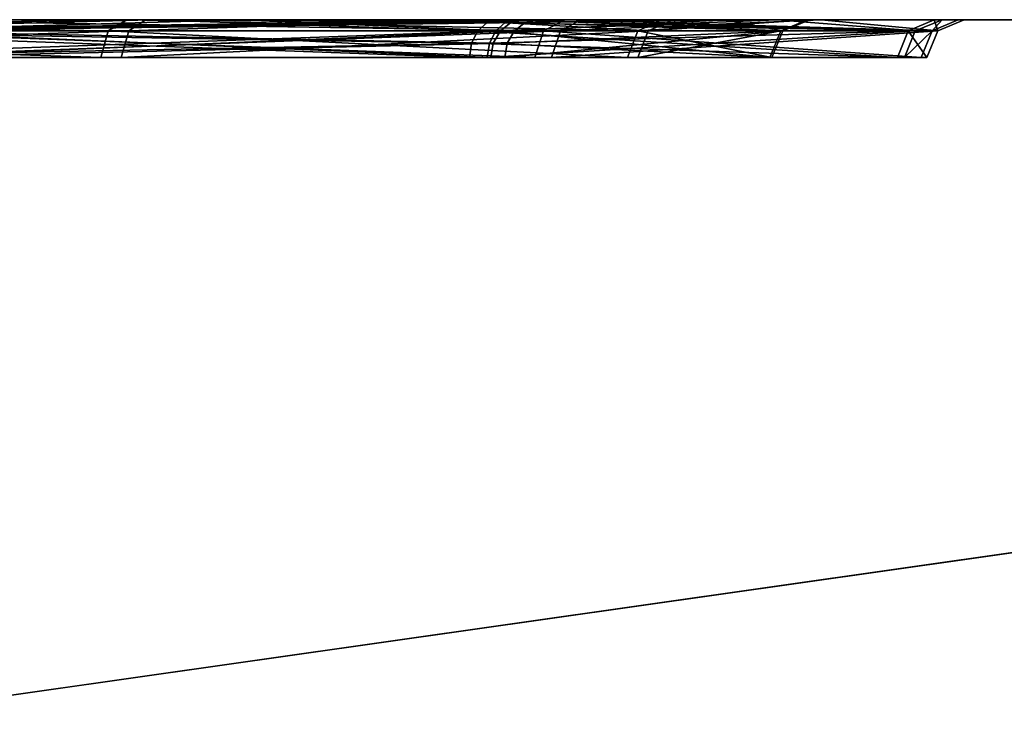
# Model space of a CAD drawing. Header units: millimetres. Extents: x -150 to 150, y -85 to 1149.
# Tile 429 of 656: x -61.45 to -60.67, y 1008.85 to 1009.4. Entities that reach past the tile are written whole.
import ezdxf

# ---------------------------------------------------------------- set-up
doc = ezdxf.new("R2010")
doc.units = ezdxf.units.MM
doc.header["$LTSCALE"] = 21.359881
for name, color, linetype in [('3191', 7, 'CONTINUOUS'), ('3192', 7, 'CONTINUOUS'), ('3193', 7, 'CONTINUOUS'), ('3194', 7, 'CONTINUOUS'), ('3232', 7, 'CONTINUOUS'), ('3233', 7, 'CONTINUOUS'), ('3234', 7, 'CONTINUOUS'), ('3235', 7, 'CONTINUOUS'), ('6143', 7, 'CONTINUOUS'), ('6144', 7, 'CONTINUOUS'), ('6145', 7, 'CONTINUOUS'), ('6146', 7, 'CONTINUOUS'), ('6184', 7, 'CONTINUOUS'), ('6185', 7, 'CONTINUOUS'), ('6186', 7, 'CONTINUOUS'), ('6187', 7, 'CONTINUOUS'), ('9023', 7, 'CONTINUOUS'), ('9025', 7, 'CONTINUOUS')]:
    doc.layers.add(name, color=color, linetype=linetype)

msp = doc.modelspace()

# ---------------------------------------------------------------- linework, layer by layer
at = {"layer": '3191', "linetype": 'CONTINUOUS'}
for points in [[(-61.05794, 1009.39121, 190.92705), (-61.06359, 1009.38148, 190.93026), (-61.56143, 1009.37, 190.38977), (-61.05794, 1009.39121, 190.92705)], [(-61.55644, 1009.39121, 190.38254), (-61.05794, 1009.39121, 190.92705), (-61.56143, 1009.37, 190.38977), (-61.55644, 1009.39121, 190.38254)], [(-61.06359, 1009.38148, 190.93026), (-61.06558, 1009.37, 190.93139), (-61.56143, 1009.37, 190.38977), (-61.06359, 1009.38148, 190.93026)]]:
    msp.add_3dface(points, dxfattribs=at)
at = {"layer": '3192', "linetype": 'CONTINUOUS'}
for points in [[(-61.0395, 1009.4, 190.91656), (-61.55644, 1009.39121, 190.38254), (-61.54438, 1009.4, 190.36509), (-61.0395, 1009.4, 190.91656)], [(-61.55644, 1009.39121, 190.38254), (-61.0395, 1009.4, 190.91656), (-61.04948, 1009.39772, 190.92224), (-61.55644, 1009.39121, 190.38254)], [(-61.05794, 1009.39121, 190.92705), (-61.55644, 1009.39121, 190.38254), (-61.04948, 1009.39772, 190.92224), (-61.05794, 1009.39121, 190.92705)]]:
    msp.add_3dface(points, dxfattribs=at)
at = {"layer": '3193', "linetype": 'CONTINUOUS'}
for points in [[(-61.38582, 1009.37, 192.96383), (-62.02167, 1009.39121, 193.33515), (-62.0242, 1009.37, 193.32673), (-61.38582, 1009.37, 192.96383)], [(-61.37989, 1009.39121, 192.97031), (-62.02167, 1009.39121, 193.33515), (-61.38582, 1009.37, 192.96383), (-61.37989, 1009.39121, 192.97031)], [(-60.96812, 1009.37, 192.35989), (-61.37989, 1009.39121, 192.97031), (-61.38582, 1009.37, 192.96383), (-60.96812, 1009.37, 192.35989)], [(-60.95996, 1009.39121, 192.36315), (-61.37989, 1009.39121, 192.97031), (-60.96812, 1009.37, 192.35989), (-60.95996, 1009.39121, 192.36315)], [(-61.06558, 1009.37, 190.93139), (-61.06359, 1009.38148, 190.93026), (-60.84506, 1009.39121, 191.63392), (-61.06558, 1009.37, 190.93139)], [(-61.06558, 1009.37, 190.93139), (-60.84506, 1009.39121, 191.63392), (-60.85383, 1009.37, 191.63452), (-61.06558, 1009.37, 190.93139)], [(-61.06359, 1009.38148, 190.93026), (-61.05794, 1009.39121, 190.92705), (-60.84506, 1009.39121, 191.63392), (-61.06359, 1009.38148, 190.93026)], [(-60.85383, 1009.37, 191.63452), (-60.95996, 1009.39121, 192.36315), (-60.96812, 1009.37, 192.35989), (-60.85383, 1009.37, 191.63452)], [(-60.84506, 1009.39121, 191.63392), (-60.95996, 1009.39121, 192.36315), (-60.85383, 1009.37, 191.63452), (-60.84506, 1009.39121, 191.63392)]]:
    msp.add_3dface(points, dxfattribs=at)
at = {"layer": '3194', "linetype": 'CONTINUOUS'}
for points in [[(-62.02167, 1009.39121, 193.33515), (-61.37989, 1009.39121, 192.97031), (-62.01414, 1009.4, 193.35503), (-62.02167, 1009.39121, 193.33515)], [(-62.01414, 1009.4, 193.35503), (-61.37989, 1009.39121, 192.97031), (-61.36517, 1009.4, 192.9856), (-62.01414, 1009.4, 193.35503)], [(-61.37989, 1009.39121, 192.97031), (-60.95996, 1009.39121, 192.36315), (-61.36517, 1009.4, 192.9856), (-61.37989, 1009.39121, 192.97031)], [(-61.36517, 1009.4, 192.9856), (-60.95996, 1009.39121, 192.36315), (-60.94066, 1009.4, 192.372), (-61.36517, 1009.4, 192.9856)], [(-61.05794, 1009.39121, 190.92705), (-61.04948, 1009.39772, 190.92224), (-60.89085, 1009.4, 191.26407), (-61.05794, 1009.39121, 190.92705)], [(-60.84506, 1009.39121, 191.63392), (-61.05794, 1009.39121, 190.92705), (-60.89085, 1009.4, 191.26407), (-60.84506, 1009.39121, 191.63392)], [(-61.04948, 1009.39772, 190.92224), (-61.0395, 1009.4, 190.91656), (-60.89085, 1009.4, 191.26407), (-61.04948, 1009.39772, 190.92224)], [(-60.95996, 1009.39121, 192.36315), (-60.84506, 1009.39121, 191.63392), (-60.82368, 1009.4, 191.63563), (-60.95996, 1009.39121, 192.36315)], [(-60.94066, 1009.4, 192.372), (-60.95996, 1009.39121, 192.36315), (-60.82368, 1009.4, 191.63563), (-60.94066, 1009.4, 192.372)], [(-60.82368, 1009.4, 191.63563), (-60.84506, 1009.39121, 191.63392), (-60.89085, 1009.4, 191.26407), (-60.82368, 1009.4, 191.63563)]]:
    msp.add_3dface(points, dxfattribs=at)
at = {"layer": '3232', "linetype": 'CONTINUOUS'}
for points in [[(-61.0766, 1009.37, 409.0877), (-61.57475, 1009.39121, 409.62994), (-61.57965, 1009.37, 409.62265), (-61.0766, 1009.37, 409.0877)], [(-61.06902, 1009.39121, 409.09215), (-61.57475, 1009.39121, 409.62994), (-61.07463, 1009.38148, 409.08886), (-61.06902, 1009.39121, 409.09215)], [(-61.07463, 1009.38148, 409.08886), (-61.57475, 1009.39121, 409.62994), (-61.0766, 1009.37, 409.0877), (-61.07463, 1009.38148, 409.08886)]]:
    msp.add_3dface(points, dxfattribs=at)
at = {"layer": '3233', "linetype": 'CONTINUOUS'}
for points in [[(-61.57475, 1009.39121, 409.62994), (-61.06902, 1009.39121, 409.09215), (-61.27735, 1009.4, 409.40536), (-61.57475, 1009.39121, 409.62994)], [(-61.56554, 1009.4, 409.64931), (-61.57475, 1009.39121, 409.62994), (-61.27735, 1009.4, 409.40536), (-61.56554, 1009.4, 409.64931)], [(-61.27735, 1009.4, 409.40536), (-61.06902, 1009.39121, 409.09215), (-61.06063, 1009.39772, 409.09707), (-61.27735, 1009.4, 409.40536)], [(-61.05072, 1009.4, 409.10288), (-61.27735, 1009.4, 409.40536), (-61.06063, 1009.39772, 409.09707), (-61.05072, 1009.4, 409.10288)]]:
    msp.add_3dface(points, dxfattribs=at)
at = {"layer": '3234', "linetype": 'CONTINUOUS'}
for points in [[(-62.00048, 1009.39121, 406.67139), (-61.36364, 1009.39121, 407.04476), (-62.00313, 1009.37, 406.67977), (-62.00048, 1009.39121, 406.67139)], [(-62.00313, 1009.37, 406.67977), (-61.36364, 1009.39121, 407.04476), (-61.36966, 1009.37, 407.05117), (-62.00313, 1009.37, 406.67977)], [(-61.36364, 1009.39121, 407.04476), (-60.95186, 1009.39121, 407.65748), (-61.36966, 1009.37, 407.05117), (-61.36364, 1009.39121, 407.04476)], [(-61.36966, 1009.37, 407.05117), (-60.95186, 1009.39121, 407.65748), (-60.96006, 1009.37, 407.66064), (-61.36966, 1009.37, 407.05117)], [(-61.06902, 1009.39121, 409.09215), (-61.07463, 1009.38148, 409.08886), (-60.85547, 1009.37, 408.38747), (-61.06902, 1009.39121, 409.09215)], [(-60.84672, 1009.39121, 408.38819), (-61.06902, 1009.39121, 409.09215), (-60.85547, 1009.37, 408.38747), (-60.84672, 1009.39121, 408.38819)], [(-60.95186, 1009.39121, 407.65748), (-60.84672, 1009.39121, 408.38819), (-60.96006, 1009.37, 407.66064), (-60.95186, 1009.39121, 407.65748)], [(-60.96006, 1009.37, 407.66064), (-60.84672, 1009.39121, 408.38819), (-60.85547, 1009.37, 408.38747), (-60.96006, 1009.37, 407.66064)], [(-61.07463, 1009.38148, 409.08886), (-61.0766, 1009.37, 409.0877), (-60.85547, 1009.37, 408.38747), (-61.07463, 1009.38148, 409.08886)]]:
    msp.add_3dface(points, dxfattribs=at)
at = {"layer": '3235', "linetype": 'CONTINUOUS'}
for points in [[(-61.36364, 1009.39121, 407.04476), (-62.00048, 1009.39121, 406.67139), (-61.35018, 1009.4, 407.0283), (-61.36364, 1009.39121, 407.04476)], [(-61.35018, 1009.4, 407.0283), (-62.00048, 1009.39121, 406.67139), (-61.9946, 1009.4, 406.651), (-61.35018, 1009.4, 407.0283)], [(-60.95186, 1009.39121, 407.65748), (-61.36364, 1009.39121, 407.04476), (-61.10604, 1009.4, 407.31548), (-60.95186, 1009.39121, 407.65748)], [(-61.10604, 1009.4, 407.31548), (-61.36364, 1009.39121, 407.04476), (-61.35018, 1009.4, 407.0283), (-61.10604, 1009.4, 407.31548)], [(-60.9318, 1009.4, 407.65054), (-60.95186, 1009.39121, 407.65748), (-61.10604, 1009.4, 407.31548), (-60.9318, 1009.4, 407.65054)], [(-61.06063, 1009.39772, 409.09707), (-61.06902, 1009.39121, 409.09215), (-60.84672, 1009.39121, 408.38819), (-61.06063, 1009.39772, 409.09707)], [(-61.05072, 1009.4, 409.10288), (-61.06063, 1009.39772, 409.09707), (-60.84672, 1009.39121, 408.38819), (-61.05072, 1009.4, 409.10288)], [(-61.05072, 1009.4, 409.10288), (-60.84672, 1009.39121, 408.38819), (-60.82557, 1009.4, 408.3899), (-61.05072, 1009.4, 409.10288)], [(-60.84672, 1009.39121, 408.38819), (-60.95186, 1009.39121, 407.65748), (-60.82557, 1009.4, 408.3899), (-60.84672, 1009.39121, 408.38819)], [(-60.82557, 1009.4, 408.3899), (-60.95186, 1009.39121, 407.65748), (-60.9318, 1009.4, 407.65054), (-60.82557, 1009.4, 408.3899)]]:
    msp.add_3dface(points, dxfattribs=at)
at = {"layer": '6143', "linetype": 'CONTINUOUS'}
for points in [[(-61.0726, 1009.39121, 224.63596), (-61.07761, 1009.38148, 224.6401), (-61.66174, 1009.37, 224.19427), (-61.0726, 1009.39121, 224.63596)], [(-61.65807, 1009.39121, 224.18629), (-61.0726, 1009.39121, 224.63596), (-61.66174, 1009.37, 224.19427), (-61.65807, 1009.39121, 224.18629)], [(-61.07761, 1009.38148, 224.6401), (-61.07937, 1009.37, 224.64156), (-61.66174, 1009.37, 224.19427), (-61.07761, 1009.38148, 224.6401)]]:
    msp.add_3dface(points, dxfattribs=at)
at = {"layer": '6144', "linetype": 'CONTINUOUS'}
for points in [[(-61.05626, 1009.4, 224.62243), (-61.65807, 1009.39121, 224.18629), (-61.64923, 1009.4, 224.167), (-61.05626, 1009.4, 224.62243)], [(-61.65807, 1009.39121, 224.18629), (-61.05626, 1009.4, 224.62243), (-61.0651, 1009.39772, 224.62975), (-61.65807, 1009.39121, 224.18629)], [(-61.0726, 1009.39121, 224.63596), (-61.65807, 1009.39121, 224.18629), (-61.0651, 1009.39772, 224.62975), (-61.0726, 1009.39121, 224.63596)]]:
    msp.add_3dface(points, dxfattribs=at)
at = {"layer": '6145', "linetype": 'CONTINUOUS'}
for points in [[(-61.04182, 1009.37, 226.69873), (-61.60352, 1009.39121, 227.17482), (-61.60748, 1009.37, 227.16697), (-61.04182, 1009.37, 226.69873)], [(-61.03485, 1009.39121, 226.70408), (-61.60352, 1009.39121, 227.17482), (-61.04182, 1009.37, 226.69873), (-61.03485, 1009.39121, 226.70408)], [(-61.07937, 1009.37, 224.64156), (-61.07761, 1009.38148, 224.6401), (-60.74021, 1009.39121, 225.29512), (-61.07937, 1009.37, 224.64156)], [(-61.07937, 1009.37, 224.64156), (-60.74021, 1009.39121, 225.29512), (-60.74874, 1009.37, 225.29723), (-61.07937, 1009.37, 224.64156)], [(-61.07761, 1009.38148, 224.6401), (-61.0726, 1009.39121, 224.63596), (-60.74021, 1009.39121, 225.29512), (-61.07761, 1009.38148, 224.6401)], [(-60.73533, 1009.37, 226.03143), (-61.03485, 1009.39121, 226.70408), (-61.04182, 1009.37, 226.69873), (-60.73533, 1009.37, 226.03143)], [(-60.72673, 1009.39121, 226.03323), (-61.03485, 1009.39121, 226.70408), (-60.73533, 1009.37, 226.03143), (-60.72673, 1009.39121, 226.03323)], [(-60.74021, 1009.39121, 225.29512), (-60.72673, 1009.39121, 226.03323), (-60.74874, 1009.37, 225.29723), (-60.74021, 1009.39121, 225.29512)], [(-60.74874, 1009.37, 225.29723), (-60.72673, 1009.39121, 226.03323), (-60.73533, 1009.37, 226.03143), (-60.74874, 1009.37, 225.29723)]]:
    msp.add_3dface(points, dxfattribs=at)
at = {"layer": '6146', "linetype": 'CONTINUOUS'}
for points in [[(-61.60352, 1009.39121, 227.17482), (-61.03485, 1009.39121, 226.70408), (-61.59265, 1009.4, 227.1931), (-61.60352, 1009.39121, 227.17482)], [(-61.59265, 1009.4, 227.1931), (-61.03485, 1009.39121, 226.70408), (-61.0177, 1009.4, 226.71659), (-61.59265, 1009.4, 227.1931)], [(-61.0726, 1009.39121, 224.63596), (-61.0651, 1009.39772, 224.62975), (-60.84953, 1009.4, 224.93884), (-61.0726, 1009.39121, 224.63596)], [(-60.74021, 1009.39121, 225.29512), (-61.0726, 1009.39121, 224.63596), (-60.84953, 1009.4, 224.93884), (-60.74021, 1009.39121, 225.29512)], [(-61.0651, 1009.39772, 224.62975), (-61.05626, 1009.4, 224.62243), (-60.84953, 1009.4, 224.93884), (-61.0651, 1009.39772, 224.62975)], [(-61.03485, 1009.39121, 226.70408), (-60.72673, 1009.39121, 226.03323), (-61.0177, 1009.4, 226.71659), (-61.03485, 1009.39121, 226.70408)], [(-61.0177, 1009.4, 226.71659), (-60.72673, 1009.39121, 226.03323), (-60.70618, 1009.4, 226.03859), (-61.0177, 1009.4, 226.71659)], [(-60.71886, 1009.4, 225.29309), (-60.74021, 1009.39121, 225.29512), (-60.84953, 1009.4, 224.93884), (-60.71886, 1009.4, 225.29309)], [(-60.72673, 1009.39121, 226.03323), (-60.74021, 1009.39121, 225.29512), (-60.71886, 1009.4, 225.29309), (-60.72673, 1009.39121, 226.03323)], [(-60.70618, 1009.4, 226.03859), (-60.72673, 1009.39121, 226.03323), (-60.71886, 1009.4, 225.29309), (-60.70618, 1009.4, 226.03859)]]:
    msp.add_3dface(points, dxfattribs=at)
at = {"layer": '6184', "linetype": 'CONTINUOUS'}
for points in [[(-61.09354, 1009.37, 375.37533), (-61.67828, 1009.39121, 375.82283), (-61.68184, 1009.37, 375.8148), (-61.09354, 1009.37, 375.37533)], [(-61.08685, 1009.39121, 375.38103), (-61.67828, 1009.39121, 375.82283), (-61.0918, 1009.38148, 375.37681), (-61.08685, 1009.39121, 375.38103)], [(-61.0918, 1009.38148, 375.37681), (-61.67828, 1009.39121, 375.82283), (-61.09354, 1009.37, 375.37533), (-61.0918, 1009.38148, 375.37681)]]:
    msp.add_3dface(points, dxfattribs=at)
at = {"layer": '6185', "linetype": 'CONTINUOUS'}
for points in [[(-61.67828, 1009.39121, 375.82283), (-61.08685, 1009.39121, 375.38103), (-61.3464, 1009.4, 375.6533), (-61.67828, 1009.39121, 375.82283)], [(-61.67258, 1009.4, 375.8435), (-61.67828, 1009.39121, 375.82283), (-61.3464, 1009.4, 375.6533), (-61.67258, 1009.4, 375.8435)], [(-61.3464, 1009.4, 375.6533), (-61.08685, 1009.39121, 375.38103), (-61.07943, 1009.39772, 375.38733), (-61.3464, 1009.4, 375.6533)], [(-61.07069, 1009.4, 375.39477), (-61.3464, 1009.4, 375.6533), (-61.07943, 1009.39772, 375.38733), (-61.07069, 1009.4, 375.39477)]]:
    msp.add_3dface(points, dxfattribs=at)
at = {"layer": '6186', "linetype": 'CONTINUOUS'}
for points in [[(-61.5838, 1009.39121, 372.83529), (-61.02146, 1009.39121, 373.31359), (-61.58786, 1009.37, 372.84308), (-61.5838, 1009.39121, 372.83529)], [(-61.58786, 1009.37, 372.84308), (-61.02146, 1009.39121, 373.31359), (-61.0285, 1009.37, 373.31884), (-61.58786, 1009.37, 372.84308)], [(-61.08685, 1009.39121, 375.38103), (-61.0918, 1009.38148, 375.37681), (-60.75418, 1009.37, 374.72414), (-61.08685, 1009.39121, 375.38103)], [(-60.74568, 1009.39121, 374.72636), (-61.08685, 1009.39121, 375.38103), (-60.75418, 1009.37, 374.72414), (-60.74568, 1009.39121, 374.72636)], [(-61.02146, 1009.39121, 373.31359), (-60.72234, 1009.39121, 373.9885), (-61.0285, 1009.37, 373.31884), (-61.02146, 1009.39121, 373.31359)], [(-61.0285, 1009.37, 373.31884), (-60.72234, 1009.39121, 373.9885), (-60.73097, 1009.37, 373.99018), (-61.0285, 1009.37, 373.31884)], [(-60.73097, 1009.37, 373.99018), (-60.74568, 1009.39121, 374.72636), (-60.75418, 1009.37, 374.72414), (-60.73097, 1009.37, 373.99018)], [(-60.72234, 1009.39121, 373.9885), (-60.74568, 1009.39121, 374.72636), (-60.73097, 1009.37, 373.99018), (-60.72234, 1009.39121, 373.9885)], [(-61.0918, 1009.38148, 375.37681), (-61.09354, 1009.37, 375.37533), (-60.75418, 1009.37, 374.72414), (-61.0918, 1009.38148, 375.37681)]]:
    msp.add_3dface(points, dxfattribs=at)
at = {"layer": '6187', "linetype": 'CONTINUOUS'}
for points in [[(-61.02146, 1009.39121, 373.31359), (-61.5838, 1009.39121, 372.83529), (-61.00535, 1009.4, 373.29971), (-61.02146, 1009.39121, 373.31359)], [(-61.00535, 1009.4, 373.29971), (-61.5838, 1009.39121, 372.83529), (-61.57446, 1009.4, 372.81624), (-61.00535, 1009.4, 373.29971)], [(-61.07943, 1009.39772, 375.38733), (-61.08685, 1009.39121, 375.38103), (-60.74568, 1009.39121, 374.72636), (-61.07943, 1009.39772, 375.38733)], [(-61.07069, 1009.4, 375.39477), (-61.07943, 1009.39772, 375.38733), (-60.74568, 1009.39121, 374.72636), (-61.07069, 1009.4, 375.39477)], [(-61.07069, 1009.4, 375.39477), (-60.74568, 1009.39121, 374.72636), (-60.72515, 1009.4, 374.73172), (-61.07069, 1009.4, 375.39477)], [(-60.72234, 1009.39121, 373.9885), (-61.02146, 1009.39121, 373.31359), (-60.81478, 1009.4, 373.62492), (-60.72234, 1009.39121, 373.9885)], [(-60.81478, 1009.4, 373.62492), (-61.02146, 1009.39121, 373.31359), (-61.00535, 1009.4, 373.29971), (-60.81478, 1009.4, 373.62492)], [(-60.70138, 1009.4, 373.98515), (-60.72234, 1009.39121, 373.9885), (-60.81478, 1009.4, 373.62492), (-60.70138, 1009.4, 373.98515)], [(-60.74568, 1009.39121, 374.72636), (-60.72234, 1009.39121, 373.9885), (-60.72515, 1009.4, 374.73172), (-60.74568, 1009.39121, 374.72636)], [(-60.72515, 1009.4, 374.73172), (-60.72234, 1009.39121, 373.9885), (-60.70138, 1009.4, 373.98515), (-60.72515, 1009.4, 374.73172)]]:
    msp.add_3dface(points, dxfattribs=at)
at = {"layer": '9023', "linetype": 'CONTINUOUS'}
for points in [[(-68.39935, 1009.4, 433.74756), (-57.6942, 1009.4, 438.6983), (-68.23326, 1009.4, 166.1678), (-68.39935, 1009.4, 433.74756)], [(-57.6942, 1009.4, 438.6983), (-46.58738, 1009.4, 442.81551), (-68.23326, 1009.4, 166.1678), (-57.6942, 1009.4, 438.6983)], [(-68.23326, 1009.4, 166.1678), (-46.58738, 1009.4, 442.81551), (-46.46939, 1009.4, 157.14606), (-68.23326, 1009.4, 166.1678)]]:
    msp.add_3dface(points, dxfattribs=at)
at = {"layer": '9025', "linetype": 'CONTINUOUS'}
for points in [[(-57.6942, 1007.9, 161.3017), (-68.39935, 1007.9, 166.25244), (-68.23326, 1009.4, 166.1678), (-57.6942, 1007.9, 161.3017)], [(-68.23326, 1007.9, 433.8322), (-57.6942, 1009.4, 438.6983), (-68.39935, 1009.4, 433.74756), (-68.23326, 1007.9, 433.8322)], [(-57.6942, 1007.9, 161.3017), (-68.23326, 1009.4, 166.1678), (-46.46939, 1009.4, 157.14606), (-57.6942, 1007.9, 161.3017)], [(-68.23326, 1007.9, 433.8322), (-46.46939, 1007.9, 442.85394), (-57.6942, 1009.4, 438.6983), (-68.23326, 1007.9, 433.8322)]]:
    msp.add_3dface(points, dxfattribs=at)

doc.saveas('drawing.dxf')
